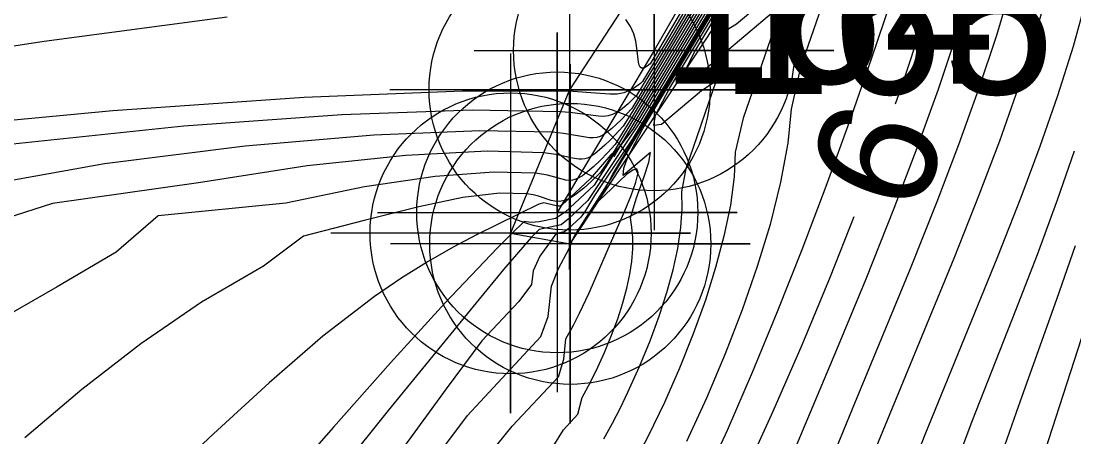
# Model space of a CAD drawing. Extents: x 2602990 to 2605851, y 618069 to 619180.
# Drawn here: x 2604049.06 to 2604066.62, y 618664.04 to 618670.98 of the extents above; entities that cross this region are included whole.
import ezdxf

# ---------------------------------------------------------------- set-up
doc = ezdxf.new("R2010")
doc.units = 0
for name, color, linetype in [('DTM Contours Major', 7, 'Continuous'), ('DTM Contours Minor', 7, 'Continuous'), ('DTM Contours Minor Text', 7, 'Continuous'), ('Exist DTM Breakline', 7, 'Continuous'), ('Exist DTM Breakline Cogo Number', 7, 'Continuous'), ('Exist DTM Breakline Cogo Point CELL', 7, 'Continuous'), ('Exist DTM Breakline Underwater', 7, 'Continuous'), ('Exist DTM Crownline', 7, 'Continuous'), ('Exist Roads EOP', 7, 'Continuous'), ('Exist Structure Major Bridge WW', 7, 'Continuous'), ('Exist Structure Major Bridge WW Cogo Point CELL', 7, 'Continuous')]:
    doc.layers.add(name, color=color, linetype=linetype)

# ---------------------------------------------------------------- blocks, each defined once
blk = doc.blocks.new('EXIST DTM BREAKLINE COGO POINT')
at = {"layer": 'Exist DTM Breakline Cogo Point CELL'}
blk.add_lwpolyline([(0, 0.06), (0, -0.06), (0, 0), (0.06, 0), (-0.06, 0)], dxfattribs=at)
blk.add_circle((0, 0), 0.04688, dxfattribs=at)
blk = doc.blocks.new('EXIST STRUCTURE MAJOR BRIDGE WW COGO POINT')
at = {"layer": 'Exist Structure Major Bridge WW Cogo Point CELL'}
blk.add_lwpolyline([(-0.06, 0), (0.06, 0), (0, 0), (0, 0.06), (0, -0.06)], dxfattribs=at)
blk.add_circle((0, 0), 0.04688, dxfattribs=at)

msp = doc.modelspace()

# ---------------------------------------------------------------- linework, layer by layer
at = {"layer": 'DTM Contours Major'}
for points in [[(2604060.734, 618671.141), (2604060.582, 618670.831), (2604060.645, 618670.725), (2604060.994, 618670.94), (2604062.686, 618672.361)], [(2604062.708, 618672.089), (2604062.058, 618670.217), (2604061.902, 618669.515), (2604061.846, 618668.944), (2604061.727, 618668.296), (2604061.551, 618667.588), (2604061.339, 618666.888), (2604061.088, 618666.164), (2604060.804, 618665.428), (2604060.492, 618664.692), (2604060.16, 618663.97)], [(2604060.653, 618671.652), (2604058.835, 618668.616), (2604058.711, 618668.447), (2604058.573, 618668.31), (2604058.443, 618668.193), (2604058.324, 618668.1), (2604058.216, 618668.031), (2604058.12, 618667.988), (2604058.038, 618667.972), (2604057.961, 618667.977), (2604057.901, 618667.992), (2604057.691, 618668.062), (2604057.6, 618668.085), (2604057.494, 618668.103), (2604057.036, 618668.111), (2604056.424, 618668.038), (2604055.69, 618667.882), (2604054.78, 618667.655), (2604053.769, 618667.396), (2604053.101, 618666.895), (2604052.065, 618666.295), (2604051.053, 618665.598), (2604050.069, 618664.834), (2604049.117, 618664.031)]]:
    msp.add_lwpolyline(points, dxfattribs=at)
at = {"layer": 'DTM Contours Minor'}
for points in [[(2604058.235, 618667.266), (2604058.244, 618667.295), (2604058.23, 618667.283), (2604058.295, 618667.405), (2604058.922, 618668.392), (2604060.483, 618670.989), (2604061.649, 618672.941), (2604061.775, 618673.154), (2604061.942, 618673.542), (2604062.045, 618673.734), (2604062.317, 618674.196), (2604062.564, 618674.489), (2604062.315, 618675.147), (2604062.278, 618675.318), (2604061.931, 618676.217), (2604061.853, 618676.39), (2604061.462, 618676.832), (2604061.385, 618676.96), (2604059.62, 618680.487), (2604059.318, 618681.158), (2604058.137, 618684.412)], [(2604062.288, 618675.108), (2604062.4, 618674.851), (2604062.539, 618674.484), (2604062.572, 618674.359), (2604062.528, 618674.34), (2604062.325, 618674.296), (2604062.286, 618674.263), (2604060.965, 618672.021), (2604059.263, 618669.179), (2604058.945, 618668.762), (2604058.616, 618668.245), (2604058.135, 618667.797), (2604057.972, 618667.692), (2604057.698, 618667.633), (2604057.568, 618667.62), (2604057.45, 618667.638), (2604057.244, 618667.438), (2604057.004, 618667.198), (2604056.128, 618666.278), (2604055.222, 618665.279), (2604054.269, 618664.205), (2604052.363, 618662.036)], [(2604062.283, 618675.17), (2604062.402, 618674.893), (2604062.556, 618674.488), (2604062.594, 618674.351), (2604062.553, 618674.332), (2604062.365, 618674.292), (2604062.33, 618674.258), (2604061.108, 618672.184), (2604059.361, 618669.267), (2604058.689, 618668.259), (2604058.514, 618667.988), (2604058.181, 618667.676), (2604058.065, 618667.584), (2604057.698, 618667.504), (2604057.572, 618667.38), (2604057.103, 618666.836), (2604056.596, 618666.223), (2604055.182, 618664.486), (2604054.421, 618663.536)], [(2604062.278, 618675.232), (2604062.405, 618674.935), (2604062.572, 618674.492), (2604062.615, 618674.342), (2604062.579, 618674.325), (2604062.407, 618674.288), (2604062.375, 618674.254), (2604061.253, 618672.35), (2604059.268, 618669.036), (2604058.624, 618668.073), (2604058.456, 618667.793), (2604058.396, 618667.713), (2604058.184, 618667.516), (2604058.122, 618667.467), (2604057.985, 618667.437), (2604057.899, 618667.322), (2604057.71, 618667.062), (2604057.598, 618666.814), (2604057.573, 618666.587), (2604057.362, 618666.303), (2604056.746, 618665.646), (2604056.148, 618664.845), (2604054.906, 618663.144)], [(2604062.314, 618674.799), (2604062.384, 618674.65), (2604062.453, 618674.467), (2604062.464, 618674.401), (2604062.403, 618674.378), (2604062.118, 618674.318), (2604062.06, 618674.28), (2604060.224, 618671.163), (2604059.243, 618669.524), (2604059.067, 618669.338), (2604058.911, 618669.192), (2604058.842, 618669.136), (2604058.78, 618669.093), (2604058.718, 618669.06), (2604058.66, 618669.042), (2604058.602, 618669.034), (2604058.539, 618669.037), (2604058.107, 618669.108), (2604057.915, 618669.128), (2604056.71, 618669.154), (2604054.941, 618669.08), (2604052.793, 618668.897), (2604050.449, 618668.599), (2604048.093, 618668.178)], [(2604062.319, 618674.737), (2604062.399, 618674.563), (2604062.436, 618674.463), (2604062.443, 618674.41), (2604062.378, 618674.386), (2604062.077, 618674.322), (2604062.015, 618674.284), (2604059.955, 618670.79), (2604059.325, 618669.74), (2604059.182, 618669.603), (2604059.056, 618669.5), (2604059, 618669.462), (2604058.924, 618669.423), (2604058.851, 618669.401), (2604058.775, 618669.394), (2604058.688, 618669.398), (2604058.211, 618669.457), (2604058.056, 618669.47), (2604056.588, 618669.495), (2604054.41, 618669.418), (2604051.771, 618669.232), (2604048.917, 618668.931)], [(2604062.324, 618674.675), (2604062.391, 618674.534), (2604062.417, 618674.459), (2604062.421, 618674.418), (2604062.354, 618674.394), (2604062.037, 618674.326), (2604061.97, 618674.289), (2604059.855, 618670.699), (2604059.422, 618669.976), (2604059.393, 618669.94), (2604059.275, 618669.86), (2604059.22, 618669.83), (2604059.112, 618669.788), (2604059.003, 618669.767), (2604058.881, 618669.764), (2604058.559, 618669.787), (2604058.196, 618669.812), (2604056.421, 618669.816), (2604053.78, 618669.707), (2604050.589, 618669.489), (2604047.165, 618669.164), (2604043.825, 618668.735), (2604040.111, 618668.239)], [(2604061.923, 618674.288), (2604059.636, 618670.409), (2604059.554, 618670.272), (2604059.504, 618670.231), (2604059.459, 618670.205), (2604059.44, 618670.198), (2604059.408, 618670.199), (2604059.385, 618670.217), (2604059.369, 618670.25), (2604059.358, 618670.297), (2604059.331, 618670.532), (2604059.311, 618670.65), (2604059.278, 618670.773), (2604059.225, 618670.895), (2604059.147, 618671.011)], [(2604058.78, 618664.011), (2604058.921, 618664.272), (2604059.055, 618664.532), (2604059.181, 618664.791), (2604059.376, 618665.221), (2604059.551, 618665.645), (2604059.703, 618666.057), (2604059.831, 618666.455), (2604059.934, 618666.834), (2604060.011, 618667.189), (2604060.063, 618667.54), (2604060.085, 618667.856), (2604060.079, 618668.137), (2604060.151, 618668.522), (2604060.655, 618669.979), (2604060.409, 618669.819), (2604059.74, 618669.258), (2604059.611, 618669.24), (2604059.641, 618669.412), (2604059.875, 618669.86), (2604061.832, 618673.13)], [(2604061.794, 618672.988), (2604060.307, 618670.504), (2604060.111, 618670.121), (2604060.122, 618669.973), (2604060.369, 618670.1), (2604061.715, 618671.231), (2604061.614, 618670.846), (2604061.102, 618669.366), (2604060.97, 618668.798), (2604060.952, 618668.382), (2604060.89, 618667.911), (2604060.783, 618667.392), (2604060.644, 618666.872), (2604060.472, 618666.327), (2604060.27, 618665.765), (2604060.04, 618665.193), (2604059.788, 618664.621), (2604059.516, 618664.055), (2604059.251, 618663.549)], [(2604060.813, 618671.844), (2604058.946, 618668.725), (2604059.039, 618668.885), (2604058.898, 618668.751), (2604058.551, 618668.349), (2604058.147, 618667.973), (2604058.054, 618667.896), (2604058.011, 618667.893), (2604057.937, 618667.913), (2604057.776, 618667.949), (2604057.694, 618667.929), (2604057.354, 618667.761), (2604056.657, 618667.416), (2604056.264, 618667.209), (2604055.847, 618666.971), (2604055.409, 618666.7), (2604054.954, 618666.39), (2604054.093, 618665.723), (2604053.195, 618664.947), (2604052.266, 618664.094), (2604050.338, 618662.285)], [(2604058.908, 618667.31), (2604059.128, 618667.818), (2604059.234, 618668.074), (2604059.313, 618668.293), (2604059.35, 618668.451), (2604059.328, 618668.52), (2604059.261, 618668.497), (2604059.159, 618668.421), (2604059.038, 618668.312), (2604058.794, 618668.077), (2604058.7, 618667.992), (2604058.928, 618668.429), (2604060.452, 618670.974), (2604060.939, 618671.765)], [(2604064.358, 618671.808), (2604064.079, 618670.902), (2604063.756, 618669.928), (2604063.638, 618669.595)], [(2604064.935, 618671.66), (2604064.669, 618670.779), (2604064.355, 618669.842), (2604064.002, 618668.863), (2604063.619, 618667.858), (2604063.148, 618666.677), (2604062.66, 618665.496), (2604061.69, 618663.194)], [(2604065.577, 618671.59), (2604065.327, 618670.742), (2604065.031, 618669.847), (2604064.697, 618668.919), (2604064.334, 618667.968), (2604063.887, 618666.85), (2604062.961, 618664.603), (2604062.506, 618663.488)], [(2604066.202, 618671.56), (2604065.969, 618670.732), (2604065.691, 618669.869), (2604065.377, 618668.981), (2604065.036, 618668.078), (2604064.616, 618667.022), (2604063.315, 618663.863)], [(2604060.509, 618671.487), (2604059.202, 618669.305), (2604058.968, 618668.926), (2604058.841, 618668.787), (2604058.722, 618668.665), (2604058.612, 618668.559), (2604058.511, 618668.472), (2604058.42, 618668.404), (2604058.34, 618668.356), (2604058.297, 618668.339), (2604058.258, 618668.328), (2604058.22, 618668.323), (2604058.144, 618668.329), (2604057.839, 618668.411), (2604057.745, 618668.429), (2604057.635, 618668.445), (2604056.941, 618668.463), (2604055.966, 618668.389), (2604054.785, 618668.218), (2604053.475, 618667.946), (2604051.342, 618667.736), (2604050.644, 618667.125), (2604049.656, 618666.55), (2604048.62, 618665.956)], [(2604060.366, 618671.324), (2604059.286, 618669.521), (2604059.101, 618669.23), (2604058.891, 618669.005), (2604058.796, 618668.912), (2604058.709, 618668.834), (2604058.63, 618668.771), (2604058.56, 618668.725), (2604058.508, 618668.699), (2604058.459, 618668.683), (2604058.412, 618668.677), (2604058.364, 618668.678), (2604058.254, 618668.699), (2604057.98, 618668.759), (2604057.775, 618668.787), (2604056.833, 618668.813), (2604055.475, 618668.743), (2604053.827, 618668.568), (2604052.014, 618668.282), (2604049.582, 618667.939), (2604048.036, 618667.447)], [(2604057.931, 618663.886), (2604058.108, 618664.164), (2604058.346, 618664.422), (2604058.419, 618664.701), (2604058.554, 618664.958), (2604058.677, 618665.208), (2604058.787, 618665.451), (2604058.907, 618665.74), (2604059.01, 618666.017), (2604059.094, 618666.28), (2604059.161, 618666.528), (2604059.21, 618666.759), (2604059.243, 618666.973), (2604059.26, 618667.183), (2604059.26, 618667.373), (2604059.247, 618667.546), (2604059.223, 618667.702), (2604059.318, 618668.02), (2604059.449, 618668.388), (2604059.53, 618668.631), (2604059.555, 618668.79), (2604059.103, 618668.408), (2604059.114, 618668.529), (2604059.171, 618668.702), (2604059.431, 618669.194), (2604060.72, 618671.347)], [(2604063.572, 618671.341), (2604063.237, 618670.348), (2604062.87, 618669.299), (2604062.48, 618668.226), (2604062.081, 618667.169), (2604061.672, 618666.131), (2604061.255, 618665.121), (2604060.834, 618664.149), (2604060.409, 618663.226)], [(2604066.825, 618671.357), (2604066.607, 618670.558), (2604066.347, 618669.734), (2604066.054, 618668.892), (2604065.735, 618668.04), (2604065.344, 618667.048), (2604064.133, 618664.077), (2604063.749, 618663.099), (2604063.392, 618662.131), (2604063.181, 618661.516), (2604062.983, 618660.902), (2604062.799, 618660.289), (2604062.628, 618659.671), (2604062.468, 618659.047), (2604062.318, 618658.413), (2604062.078, 618657.261), (2604061.873, 618656.078), (2604061.707, 618654.875), (2604061.585, 618653.662)], [(2604052.494, 618671.049), (2604049.444, 618670.642), (2604046.282, 618670.16)], [(2604066.627, 618668.811), (2604066.349, 618668.013), (2604066.005, 618667.085), (2604065.646, 618666.155), (2604064.92, 618664.299), (2604064.571, 618663.376), (2604064.243, 618662.456), (2604064.013, 618661.762), (2604063.799, 618661.069), (2604063.6, 618660.373), (2604063.415, 618659.672), (2604063.243, 618658.963), (2604063.084, 618658.243), (2604062.865, 618657.135), (2604062.675, 618656.004), (2604062.517, 618654.86), (2604062.395, 618653.711)], [(2604062.947, 618667.718), (2604062.552, 618666.714), (2604062.081, 618665.576), (2604061.599, 618664.468), (2604061.116, 618663.407), (2604060.639, 618662.41), (2604060.114, 618661.373), (2604059.805, 618660.797), (2604059.347, 618659.981), (2604058.861, 618659.133), (2604058.606, 618658.676), (2604058.364, 618658.218), (2604058.138, 618657.754), (2604057.93, 618657.279), (2604057.744, 618656.786), (2604057.567, 618656.21), (2604057.426, 618655.603), (2604057.326, 618654.964), (2604057.272, 618654.292)], [(2604050.308, 618654.214), (2604050.783, 618655.018), (2604051.237, 618655.847), (2604052.132, 618657.545), (2604052.419, 618658.075), (2604052.713, 618658.606), (2604053.017, 618659.138), (2604053.331, 618659.674), (2604053.657, 618660.212), (2604053.996, 618660.755), (2604054.623, 618661.719), (2604055.269, 618662.677), (2604055.908, 618663.607), (2604056.502, 618664.404), (2604057.726, 618665.718), (2604057.852, 618666.053), (2604057.903, 618666.562), (2604058.023, 618666.855), (2604058.192, 618667.175), (2604058.235, 618667.266)], [(2604051.122, 618653.664), (2604051.506, 618654.818), (2604051.936, 618655.927), (2604052.408, 618656.984), (2604052.725, 618657.619), (2604053.055, 618658.235), (2604053.4, 618658.833), (2604053.758, 618659.418), (2604054.128, 618659.991), (2604054.509, 618660.554), (2604055.075, 618661.353), (2604055.647, 618662.13), (2604056.738, 618663.587), (2604057.247, 618664.222), (2604058.02, 618665.047), (2604058.11, 618665.342), (2604058.146, 618665.679), (2604058.271, 618665.908), (2604058.375, 618666.111), (2604058.533, 618666.448), (2604058.908, 618667.31)], [(2604066.639, 618667.233), (2604066.331, 618666.34), (2604065.695, 618664.56), (2604065.383, 618663.674), (2604065.086, 618662.789), (2604064.843, 618662.014), (2604064.617, 618661.238), (2604064.406, 618660.459), (2604064.21, 618659.673), (2604064.028, 618658.88), (2604063.86, 618658.076), (2604063.658, 618657.006), (2604063.48, 618655.922), (2604063.33, 618654.829), (2604063.209, 618653.735)], [(2604066.746, 618665.697), (2604066.193, 618663.98), (2604065.926, 618663.123), (2604065.675, 618662.266), (2604065.439, 618661.406), (2604065.217, 618660.541), (2604065.011, 618659.671), (2604064.819, 618658.794), (2604064.641, 618657.909), (2604064.453, 618656.877), (2604064.285, 618655.837), (2604064.141, 618654.794), (2604064.022, 618653.751)]]:
    msp.add_lwpolyline(points, dxfattribs=at)
at = {"layer": 'Exist DTM Breakline'}
msp.add_lwpolyline([(2604060.958, 618676.366), (2604061.263, 618674.533), (2604058.207, 618669.839), (2604057.223, 618667.442), (2604058.218, 618667.265), (2604062.849, 618674.251), (2604062.212, 618676.046), (2604052.021, 618699.937), (2604051.306, 618701.446), (2604046.957, 618702.796), (2604043.322, 618703.344), (2604043.182, 618702.103), (2604046.036, 618700.988), (2604050.822, 618699.646), (2604051.691, 618698.534)], dxfattribs=at)
at = {"layer": 'Exist DTM Breakline Underwater'}
msp.add_spline([(2604079.985, 618669.398), (2604080.498, 618655.701), (2604080.544, 618620.53), (2604079.102, 618556.838), (2604066.566, 618502.508), (2604057.691, 618449.657), (2604060.643, 618427.367), (2604061.965, 618415.95), (2604060.058, 618413.35)], degree=3, dxfattribs=at)
at = {"layer": 'Exist DTM Crownline'}
msp.add_spline([(2603233.488, 618380.754), (2603285.185, 618400.095), (2603335.457, 618418.629), (2603390.812, 618439.069), (2603440.087, 618457.325), (2603493.996, 618477.231), (2603542.655, 618495.301), (2603600.808, 618516.867), (2603653.659, 618536.362), (2603706.222, 618555.742), (2603764.811, 618577.593), (2603823.52, 618599.847), (2603878.564, 618620.56), (2603937.951, 618643.078), (2603997.369, 618665.789), (2604036.209, 618680.665), (2604055.311, 618688.017)], degree=3, dxfattribs=at)
at = {"layer": 'Exist Roads EOP'}
msp.add_spline([(2603230.17, 618389.98), (2603282.929, 618409.597), (2603332.773, 618427.868), (2603388.167, 618448.413), (2603437.203, 618466.721), (2603490.778, 618486.527), (2603539.039, 618504.558), (2603597.451, 618526.156), (2603651.053, 618545.972), (2603705.208, 618566.084), (2603762.02, 618587.183), (2603820.334, 618609.162), (2603876.341, 618629.99), (2603934.909, 618652.28), (2603996.409, 618675.568), (2604033.216, 618689.957), (2604052.01, 618697.199)], degree=3, dxfattribs=at)
at = {"layer": 'Exist Structure Major Bridge WW'}
msp.add_lwpolyline([(2604061.822, 618674.328), (2604059.617, 618670.495), (2604058.002, 618667.791)], dxfattribs=at)

# ---------------------------------------------------------------- block references
at = {"layer": 'Exist DTM Breakline Cogo Point CELL', "xscale": 50, "yscale": 50}
for p in [(2604058.207, 618669.839), (2604057.223, 618667.442), (2604058.218, 618667.265)]:
    msp.add_blockref('EXIST DTM BREAKLINE COGO POINT', p, dxfattribs=at)
at = {"layer": 'Exist Structure Major Bridge WW Cogo Point CELL', "xscale": 50, "yscale": 50}
for p in [(2604059.617, 618670.495), (2604058.002, 618667.791)]:
    msp.add_blockref('EXIST STRUCTURE MAJOR BRIDGE WW COGO POINT', p, dxfattribs=at)

# ---------------------------------------------------------------- texts
at = {"layer": 'DTM Contours Minor Text'}
msp.add_text('6', height=2, rotation=69.7966, dxfattribs=at).set_placement((2604064.013, 618667.695))
at = {"layer": 'Exist DTM Breakline Cogo Number'}
for s, p in [('164', (2604059.723, 618669.942)), ('165', (2604060.718, 618669.765))]:
    msp.add_text(s, height=2.5, dxfattribs=at).set_placement(p)

doc.saveas('drawing.dxf')
